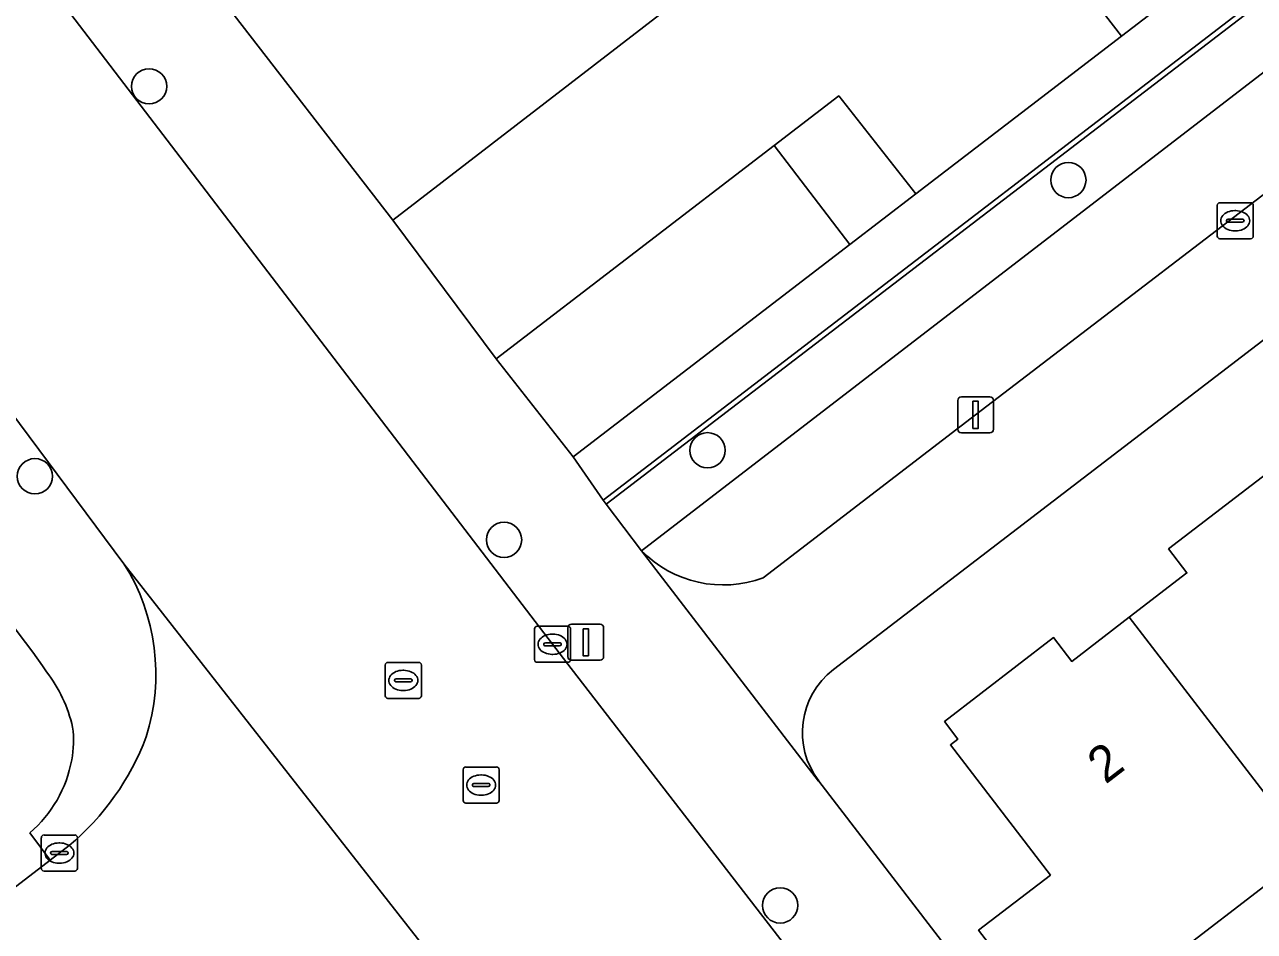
# Model space of a CAD drawing. Extents: x 159352 to 160617, y 385888 to 387323.
# Drawn here: x 159985.36 to 160019.46, y 386833.06 to 386858.19 of the extents above; entities that cross this region are included whole.
import ezdxf

# ---------------------------------------------------------------- set-up
doc = ezdxf.new("R2010")
doc.units = 0
for name, color, linetype in [('IMGEO_Boom', 7, 'Continuous'), ('IMGEO_Erf', 7, 'Continuous'), ('IMGEO_Groenvoorziening', 7, 'Continuous'), ('IMGEO_Haag', 7, 'Continuous'), ('IMGEO_Kolk', 7, 'Continuous'), ('IMGEO_Lichtmast', 7, 'Continuous'), ('IMGEO_Muur', 7, 'Continuous'), ('IMGEO_Pand', 7, 'Continuous'), ('IMGEO_Pand_nummerreeks', 7, 'Continuous'), ('IMGEO_Rijbaan_lokaal_gesloten', 7, 'Continuous'), ('IMGEO_Rijbaan_lokaal_open', 7, 'Continuous'), ('IMGEO_Rioolput', 7, 'Continuous'), ('IMGEO_Voetpad_open', 7, 'Continuous')]:
    doc.layers.add(name, color=color, linetype=linetype)

msp = doc.modelspace()

# ---------------------------------------------------------------- linework, layer by layer
at = {"layer": 'IMGEO_Boom'}
for centre in [(159988.814, 386856.481), (160014.302, 386853.883), (160004.297, 386846.393), (159985.647, 386845.673), (159998.655, 386843.911), (160006.311, 386833.778)]:
    msp.add_circle(centre, 0.489, dxfattribs=at)
at = {"layer": 'IMGEO_Erf'}
for points in [[(160055.887, 386877.174), (160007.788, 386840.317)], [(160020.954, 386874.897), (160016.2, 386871.247), (160011.446, 386867.597), (160006.705, 386863.958), (160001.945, 386860.306), (160003.214, 386858.653), (159995.575, 386852.775), (159998.434, 386848.926), (160006.141, 386854.84), (160007.934, 386856.216), (160010.07, 386853.499), (160015.771, 386857.872), (160013.533, 386860.785), (160015.51, 386862.303), (160017.397, 386863.753), (160019.635, 386860.84)], [(160007.383, 386837.226), (160011.087, 386832.395), (160017.413, 386824.14), (160025.07, 386829.96), (160026.989, 386831.419), (160029.186, 386828.53), (160034.834, 386832.882), (160032.635, 386835.824), (160034.59, 386837.285), (160036.568, 386838.763), (160038.767, 386835.821), (160044.414, 386840.175), (160042.189, 386843.057), (160044.173, 386844.589), (160046.053, 386846.04)], [(160014.404, 386829.722), (160011.814, 386833.091), (160013.803, 386834.62), (160011.029, 386838.227), (160011.24, 386838.39), (160010.868, 386838.875), (160013.893, 386841.2), (160014.397, 386840.543), (160015.991, 386841.768), (160017.587, 386842.995), (160017.078, 386843.658), (160020.235, 386846.085)], [(160020.985, 386835.273), (160016.154, 386831.56)]]:
    msp.add_lwpolyline(points, dxfattribs=at)
msp.add_arc((160009.133, 386838.569), 2.206, 127.5799, 217.4907, dxfattribs=at)
at = {"layer": 'IMGEO_Groenvoorziening'}
for points in [[(160054.436, 386883.144), (160054.248, 386883.438), (160054.103, 386883.637), (160053.322, 386884.606), (160053.221, 386884.732), (160001.402, 386845.013), (160001.488, 386844.9), (160051.32, 386883.071), (160052.254, 386881.905), (160002.469, 386843.604)], [(160005.836, 386842.857), (160011.729, 386847.375), (160053.388, 386879.245)], [(159985.97, 386840.253), (159985.86, 386840.415), (159985.588, 386840.795), (159985.389, 386841.062), (159985.097, 386841.442), (159984.983, 386841.588), (159984.778, 386841.85), (159984.572, 386842.111), (159984.366, 386842.372), (159983.414, 386841.646), (159950.578, 386816.621), (159940.432, 386829.902), (159939.41, 386831.24), (159933.891, 386827.035), (159949.348, 386806.828), (159954.009, 386810.376), (159960.425, 386815.31), (159962.669, 386817.035), (159986.074, 386835.033)], [(159986.074, 386835.033), (159985.507, 386835.786)]]:
    msp.add_lwpolyline(points, dxfattribs=at)
msp.add_lwpolyline([(160052.254, 386881.905), (160051.32, 386883.071), (160001.488, 386844.9), (160002.469, 386843.604)], close=True, dxfattribs=at)
for centre, radius, start, end in [((160004.733, 386845.848), 3.188, 224.7433, 290.2387), ((159982.894, 386837.867), 3.893, 12.5913, 37.793), ((159983.919, 386838.336), 2.8, 349.1588, 7.8097), ((159983.229, 386838.44), 3.497, 310.6436, 349.6107)]:
    msp.add_arc(centre, radius, start, end, dxfattribs=at)
at = {"layer": 'IMGEO_Haag'}
msp.add_lwpolyline([(160052.254, 386881.905), (160051.32, 386883.071), (160001.488, 386844.9), (160002.469, 386843.604)], close=True, dxfattribs=at)
at = {"layer": 'IMGEO_Kolk'}
for p, q in [((160018.428, 386852.33), (160018.428, 386853.182)), ((160018.503, 386853.256), (160019.355, 386853.256)), ((160019.429, 386853.182), (160019.429, 386852.33)), ((160018.687, 386852.75), (160018.687, 386852.762)), ((160018.73, 386852.799), (160019.128, 386852.799)), ((160018.916, 386853.036), (160018.941, 386853.036)), ((160019.171, 386852.762), (160019.171, 386852.75)), ((160019.125, 386852.713), (160018.727, 386852.713)), ((160018.939, 386852.476), (160018.914, 386852.476)), ((160019.355, 386852.256), (160018.503, 386852.256)), ((159999.574, 386841.516), (160000.426, 386841.516)), ((159999.499, 386840.59), (159999.499, 386841.442)), ((159999.987, 386841.296), (160000.012, 386841.296)), ((160000.5, 386841.442), (160000.5, 386840.59)), ((159999.758, 386841.01), (159999.758, 386841.022)), ((160000.196, 386840.973), (159999.798, 386840.973)), ((159999.801, 386841.059), (160000.199, 386841.059)), ((160000.242, 386841.022), (160000.242, 386841.01)), ((160000.426, 386840.516), (159999.574, 386840.516)), ((160000.01, 386840.736), (159999.985, 386840.736)), ((159985.901, 386835.729), (159986.753, 386835.729)), ((159985.826, 386834.803), (159985.826, 386835.655)), ((159986.314, 386835.509), (159986.339, 386835.509)), ((159986.827, 386835.655), (159986.827, 386834.803)), ((159986.085, 386835.223), (159986.085, 386835.235)), ((159986.523, 386835.186), (159986.125, 386835.186)), ((159986.128, 386835.272), (159986.526, 386835.272)), ((159986.569, 386835.235), (159986.569, 386835.223)), ((159986.753, 386834.729), (159985.901, 386834.729)), ((159986.337, 386834.949), (159986.312, 386834.949))]:
    msp.add_line(p, q, dxfattribs=at)
for points in [[(160018.428, 386852.33), (160018.428, 386853.182)], [(160018.503, 386853.256), (160019.355, 386853.256)], [(160019.429, 386853.182), (160019.429, 386852.33)], [(160019.355, 386852.256), (160018.503, 386852.256)], [(159999.574, 386841.516), (160000.426, 386841.516)], [(159999.499, 386840.59), (159999.499, 386841.442)], [(160000.5, 386841.442), (160000.5, 386840.59)], [(160000.426, 386840.516), (159999.574, 386840.516)], [(159985.901, 386835.729), (159986.753, 386835.729)], [(159985.826, 386834.803), (159985.826, 386835.655)], [(159986.827, 386835.655), (159986.827, 386834.803)], [(159986.753, 386834.729), (159985.901, 386834.729)]]:
    msp.add_lwpolyline(points, dxfattribs=at)
for centre, radius, start, end in [((160018.505, 386853.18), 0.0765, 91.552, 178.448), ((160018.505, 386853.18), 0.0765, 91.552, 178.448), ((160019.353, 386853.18), 0.0765, 1.552, 88.448), ((160019.353, 386853.18), 0.0765, 1.552, 88.448), ((160018.727, 386852.759), 0.0403, 85.8775, 175.7526), ((160018.724, 386852.749), 0.0366, 178.938, 274.7102), ((160019.128, 386852.756), 0.043, 264.8664, 352.4533), ((160019.132, 386852.761), 0.0386, 1.7309, 96.639), ((160018.505, 386852.332), 0.0765, 181.552, 268.448), ((160018.505, 386852.332), 0.0765, 181.552, 268.448), ((160019.353, 386852.332), 0.0765, 271.552, 358.448), ((160019.353, 386852.332), 0.0765, 271.552, 358.448), ((159999.576, 386841.44), 0.0765, 91.552, 178.448), ((159999.576, 386841.44), 0.0765, 91.552, 178.448), ((160000.424, 386841.44), 0.0765, 1.552, 88.448), ((160000.424, 386841.44), 0.0765, 1.552, 88.448), ((159999.798, 386841.019), 0.0403, 85.8775, 175.7526), ((159999.795, 386841.009), 0.0366, 178.938, 274.7102), ((160000.199, 386841.016), 0.043, 264.8664, 352.4533), ((160000.203, 386841.021), 0.0386, 1.7309, 96.639), ((159999.576, 386840.592), 0.0765, 181.552, 268.448), ((159999.576, 386840.592), 0.0765, 181.552, 268.448), ((160000.424, 386840.592), 0.0765, 271.552, 358.448), ((160000.424, 386840.592), 0.0765, 271.552, 358.448), ((159985.903, 386835.653), 0.0765, 91.552, 178.448), ((159985.903, 386835.653), 0.0765, 91.552, 178.448), ((159986.751, 386835.653), 0.0765, 1.552, 88.448), ((159986.751, 386835.653), 0.0765, 1.552, 88.448), ((159986.125, 386835.232), 0.0403, 85.8775, 175.7526), ((159986.122, 386835.222), 0.0366, 178.938, 274.7102), ((159986.526, 386835.229), 0.043, 264.8664, 352.4533), ((159986.53, 386835.234), 0.0386, 1.7309, 96.639), ((159985.903, 386834.805), 0.0765, 181.552, 268.448), ((159985.903, 386834.805), 0.0765, 181.552, 268.448), ((159986.751, 386834.805), 0.0765, 271.552, 358.448), ((159986.751, 386834.805), 0.0765, 271.552, 358.448)]:
    msp.add_arc(centre, radius, start, end, dxfattribs=at)
for centre, major_axis, ratio, start_param, end_param in [((160018.915, 386852.756), (-0.387, 0.002), 0.722429, 4.712389, 7.853982), ((160018.94, 386852.756), (-0.39, 0.002), 0.717154, 1.570796, 4.712389), ((159999.986, 386841.016), (-0.387, 0.002), 0.722429, 4.712389, 7.853982), ((160000.011, 386841.016), (-0.39, 0.002), 0.717154, 1.570796, 4.712389), ((159986.313, 386835.229), (-0.387, 0.002), 0.722429, 4.712389, 7.853982), ((159986.338, 386835.229), (-0.39, 0.002), 0.717154, 1.570796, 4.712389)]:
    msp.add_ellipse(centre, major_axis=major_axis, ratio=ratio, start_param=start_param, end_param=end_param, dxfattribs=at)
at = {"layer": 'IMGEO_Lichtmast'}
for p, q in [((160011.234, 386846.975), (160011.234, 386847.775)), ((160011.234, 386847.775), (160011.234, 386846.975)), ((160011.334, 386847.875), (160012.124, 386847.875)), ((160012.124, 386847.875), (160011.334, 386847.875)), ((160012.224, 386847.775), (160012.224, 386846.975)), ((160012.224, 386846.975), (160012.224, 386847.775)), ((160012.124, 386846.875), (160011.334, 386846.875)), ((160011.334, 386846.875), (160012.124, 386846.875)), ((160000.526, 386841.573), (160001.316, 386841.573)), ((160001.316, 386841.573), (160000.526, 386841.573)), ((160000.426, 386840.673), (160000.426, 386841.473)), ((160000.426, 386841.473), (160000.426, 386840.673)), ((160001.416, 386841.473), (160001.416, 386840.673)), ((160001.416, 386840.673), (160001.416, 386841.473)), ((160001.316, 386840.573), (160000.526, 386840.573)), ((160000.526, 386840.573), (160001.316, 386840.573))]:
    msp.add_line(p, q, dxfattribs=at)
for points in [[(160011.654, 386847.75), (160011.804, 386847.75), (160011.804, 386847), (160011.654, 386847), (160011.654, 386847.75)], [(160000.846, 386841.448), (160000.996, 386841.448), (160000.996, 386840.698), (160000.846, 386840.698), (160000.846, 386841.448)]]:
    msp.add_lwpolyline(points, dxfattribs=at)
for centre, start, end in [((160011.334, 386847.775), 90, 180), ((160011.334, 386847.775), 90, 180), ((160012.124, 386847.775), 0, 90), ((160012.124, 386847.775), 360, 90), ((160011.334, 386846.975), 180, 270), ((160011.334, 386846.975), 180, 270), ((160012.124, 386846.975), 270, 0), ((160012.124, 386846.975), 270, 0), ((160000.526, 386841.473), 90, 180), ((160000.526, 386841.473), 90, 180), ((160001.316, 386841.473), 0, 90), ((160001.316, 386841.473), 360, 90), ((160000.526, 386840.673), 180, 270), ((160000.526, 386840.673), 180, 270), ((160001.316, 386840.673), 270, 0), ((160001.316, 386840.673), 270, 0)]:
    msp.add_arc(centre, 0.1, start, end, dxfattribs=at)
at = {"layer": 'IMGEO_Muur'}
for points in [[(160010.07, 386853.499), (160015.771, 386857.872)], [(159995.575, 386852.775), (159998.434, 386848.926)]]:
    msp.add_lwpolyline(points, dxfattribs=at)
at = {"layer": 'IMGEO_Pand'}
for points in [[(159995.575, 386852.775), (160003.214, 386858.653), (160001.945, 386860.306), (160000, 386862.84), (159996.959, 386866.801), (159995.326, 386865.547), (159994.755, 386866.292), (159991.673, 386863.926), (159992.139, 386863.318), (159991.929, 386863.156), (159992.429, 386862.506), (159992.073, 386862.232), (159993.183, 386860.79), (159990.798, 386858.953)], [(160017.747, 386859.39), (160015.51, 386862.303), (160013.533, 386860.785), (160015.771, 386857.872)], [(160010.07, 386853.499), (160007.934, 386856.216), (160006.141, 386854.84), (160008.245, 386852.099)], [(160008.245, 386852.099), (160006.141, 386854.84), (159998.434, 386848.926), (160000.571, 386846.209)], [(160020.985, 386835.273), (160025.738, 386838.927), (160020.235, 386846.085), (160017.078, 386843.658), (160017.587, 386842.995), (160015.991, 386841.768)], [(160015.991, 386841.768), (160014.397, 386840.543), (160013.893, 386841.2), (160010.868, 386838.875), (160011.24, 386838.39), (160011.029, 386838.227), (160013.803, 386834.62), (160011.814, 386833.091), (160014.404, 386829.722), (160016.393, 386831.251), (160016.154, 386831.56), (160020.985, 386835.273)]]:
    msp.add_lwpolyline(points, close=True, dxfattribs=at)
at = {"layer": 'IMGEO_Rijbaan_lokaal_gesloten'}
for points in [[(160058.691, 386754.371), (160059.293, 386753.58), (160064.205, 386757.398), (160049.535, 386776.312), (160049.169, 386776.794), (160038.663, 386790.456), (160019.077, 386816.325), (160017.41, 386818.482), (160015.069, 386821.511), (160000.514, 386840.344), (160000, 386841.016), (159986.405, 386858.797), (159986.083, 386859.215), (159985.054, 386860.551), (159975.768, 386872.603), (159974.777, 386873.889), (159967.285, 386883.608), (159966.216, 386885.004), (159956.539, 386897.639), (159947.999, 386908.79), (159930.531, 386931.578), (159908.651, 386960.148), (159887.083, 386988.239)], [(159880.624, 386983.44), (159899.099, 386959.333), (159899.5, 386958.811), (159910.599, 386944.366), (159929.962, 386919.135), (159951.175, 386891.481), (159968.772, 386868.558), (159978.819, 386855.513), (159981.291, 386852.306), (159984.168, 386848.539), (159988.118, 386843.248), (159998.129, 386830.471), (159998.435, 386830.074), (159998.609, 386829.848), (160000, 386828.041), (160015.273, 386808.202), (160044.075, 386770.608), (160054.731, 386756.52), (160055.266, 386755.917)]]:
    msp.add_lwpolyline(points, dxfattribs=at)
at = {"layer": 'IMGEO_Rijbaan_lokaal_open'}
for points in [[(159998.435, 386830.074), (159998.129, 386830.471), (159988.118, 386843.248)], [(159986.595, 386835.435), (159986.074, 386835.033), (159962.669, 386817.035), (159965.955, 386812.749), (159969.588, 386815.534), (159970.836, 386816.491), (159972.283, 386817.595), (159973.44, 386818.477), (159976.029, 386820.452), (159990.138, 386831.214)]]:
    msp.add_lwpolyline(points, dxfattribs=at)
for centre, radius, start, end in [((159983.241, 386840.183), 5.76, 342.4552, 32.1443), ((159981.939, 386841.005), 7.259, 309.893, 339.3707)]:
    msp.add_arc(centre, radius, start, end, dxfattribs=at)
at = {"layer": 'IMGEO_Rioolput'}
for p, q in [((159995.437, 386840.515), (159996.289, 386840.515)), ((159995.362, 386839.589), (159995.362, 386840.441)), ((159995.85, 386840.295), (159995.875, 386840.295)), ((159996.363, 386840.441), (159996.363, 386839.589)), ((159995.621, 386840.009), (159995.621, 386840.021)), ((159996.059, 386839.972), (159995.661, 386839.972)), ((159995.664, 386840.058), (159996.062, 386840.058)), ((159996.105, 386840.021), (159996.105, 386840.009)), ((159996.289, 386839.515), (159995.437, 386839.515)), ((159995.873, 386839.735), (159995.848, 386839.735)), ((159997.52, 386836.688), (159997.52, 386837.54)), ((159997.595, 386837.614), (159998.447, 386837.614)), ((159998.008, 386837.394), (159998.033, 386837.394)), ((159998.521, 386837.54), (159998.521, 386836.688)), ((159997.779, 386837.108), (159997.779, 386837.12)), ((159998.217, 386837.071), (159997.819, 386837.071)), ((159997.822, 386837.157), (159998.22, 386837.157)), ((159998.263, 386837.12), (159998.263, 386837.108)), ((159998.031, 386836.834), (159998.006, 386836.834)), ((159998.447, 386836.614), (159997.595, 386836.614))]:
    msp.add_line(p, q, dxfattribs=at)
for points in [[(159995.437, 386840.515), (159996.289, 386840.515)], [(159995.362, 386839.589), (159995.362, 386840.441)], [(159996.363, 386840.441), (159996.363, 386839.589)], [(159996.289, 386839.515), (159995.437, 386839.515)], [(159997.52, 386836.688), (159997.52, 386837.54)], [(159997.595, 386837.614), (159998.447, 386837.614)], [(159998.521, 386837.54), (159998.521, 386836.688)], [(159998.447, 386836.614), (159997.595, 386836.614)]]:
    msp.add_lwpolyline(points, dxfattribs=at)
for centre, radius, start, end in [((159995.439, 386840.439), 0.0765, 91.552, 178.448), ((159995.439, 386840.439), 0.0765, 91.552, 178.448), ((159996.287, 386840.439), 0.0765, 1.552, 88.448), ((159996.287, 386840.439), 0.0765, 1.552, 88.448), ((159995.661, 386840.018), 0.0403, 85.8775, 175.7526), ((159995.658, 386840.008), 0.0366, 178.938, 274.7102), ((159996.062, 386840.015), 0.043, 264.8664, 352.4533), ((159996.066, 386840.02), 0.0386, 1.7309, 96.639), ((159995.439, 386839.591), 0.0765, 181.552, 268.448), ((159995.439, 386839.591), 0.0765, 181.552, 268.448), ((159996.287, 386839.591), 0.0765, 271.552, 358.448), ((159996.287, 386839.591), 0.0765, 271.552, 358.448), ((159997.597, 386837.538), 0.0765, 91.552, 178.448), ((159997.597, 386837.538), 0.0765, 91.552, 178.448), ((159998.445, 386837.538), 0.0765, 1.552, 88.448), ((159998.445, 386837.538), 0.0765, 1.552, 88.448), ((159997.819, 386837.117), 0.0403, 85.8775, 175.7526), ((159997.816, 386837.107), 0.0366, 178.938, 274.7102), ((159998.22, 386837.114), 0.043, 264.8664, 352.4533), ((159998.224, 386837.119), 0.0386, 1.7309, 96.639), ((159997.597, 386836.69), 0.0765, 181.552, 268.448), ((159997.597, 386836.69), 0.0765, 181.552, 268.448), ((159998.445, 386836.69), 0.0765, 271.552, 358.448), ((159998.445, 386836.69), 0.0765, 271.552, 358.448)]:
    msp.add_arc(centre, radius, start, end, dxfattribs=at)
for centre, major_axis, ratio, start_param, end_param in [((159995.849, 386840.015), (-0.387, 0.002), 0.722429, 4.712389, 7.853982), ((159995.874, 386840.015), (-0.39, 0.002), 0.717154, 1.570796, 4.712389), ((159998.007, 386837.114), (-0.387, 0.002), 0.722429, 4.712389, 7.853982), ((159998.032, 386837.114), (-0.39, 0.002), 0.717154, 1.570796, 4.712389)]:
    msp.add_ellipse(centre, major_axis=major_axis, ratio=ratio, start_param=start_param, end_param=end_param, dxfattribs=at)
at = {"layer": 'IMGEO_Voetpad_open'}
msp.add_lwpolyline([(160053.221, 386884.732), (160052.45, 386885.989), (160051.314, 386885.05), (160046.352, 386881.254), (160042.34, 386878.185), (160038.717, 386875.394), (160036.813, 386873.975), (160036.394, 386873.676), (160034.791, 386872.442), (160031.289, 386869.745), (160029.18, 386868.145), (160027.26, 386866.681), (160025.285, 386865.176), (160019.635, 386860.84), (160017.747, 386859.39), (160015.771, 386857.872), (160010.07, 386853.499), (160008.245, 386852.099), (160000.571, 386846.209), (160001.402, 386845.013)], close=True, dxfattribs=at)
for points in [[(160053.839, 386879.641), (160053.617, 386879.441), (160053.388, 386879.245), (160011.729, 386847.375), (160005.836, 386842.857)], [(160007.788, 386840.317), (160055.887, 386877.174)], [(160011.087, 386832.395), (160007.383, 386837.226), (160007.372, 386837.222), (160002.469, 386843.604), (160001.488, 386844.9), (160001.402, 386845.013), (160000.571, 386846.209), (159998.434, 386848.926), (159995.575, 386852.775), (159990.798, 386858.953), (159988.627, 386861.762), (159985.401, 386865.994)], [(159985.054, 386860.551), (159986.083, 386859.215), (159986.405, 386858.797), (160000, 386841.016), (160000.514, 386840.344), (160015.069, 386821.511), (160015.462, 386821.819), (160017.803, 386818.79), (160017.41, 386818.482), (160019.077, 386816.325), (160038.663, 386790.456)], [(159975.308, 386854.625), (159984.366, 386842.372), (159984.572, 386842.111), (159984.778, 386841.85), (159984.983, 386841.588), (159985.097, 386841.442), (159985.389, 386841.062), (159985.588, 386840.795), (159985.86, 386840.415), (159985.97, 386840.253)], [(159988.118, 386843.248), (159984.168, 386848.539)], [(160002.469, 386843.604), (160007.372, 386837.222), (160007.383, 386837.226)], [(159985.507, 386835.786), (159986.074, 386835.033), (159986.595, 386835.435)]]:
    msp.add_lwpolyline(points, dxfattribs=at)
for centre, radius, start, end in [((160004.733, 386845.848), 3.188, 224.7433, 290.2387), ((159983.241, 386840.183), 5.76, 342.4552, 32.1443), ((159982.894, 386837.867), 3.893, 12.5913, 37.793), ((160009.133, 386838.569), 2.206, 127.5799, 217.4907), ((159981.939, 386841.005), 7.259, 309.893, 339.3707), ((159983.919, 386838.336), 2.8, 349.1588, 7.8097), ((159983.229, 386838.44), 3.497, 310.6436, 349.6107)]:
    msp.add_arc(centre, radius, start, end, dxfattribs=at)

# ---------------------------------------------------------------- texts
at = {"layer": 'IMGEO_Pand_nummerreeks'}
msp.add_text('2', height=1, rotation=37.478, dxfattribs=at).set_placement((160015.331, 386837.119))

doc.saveas('drawing.dxf')
